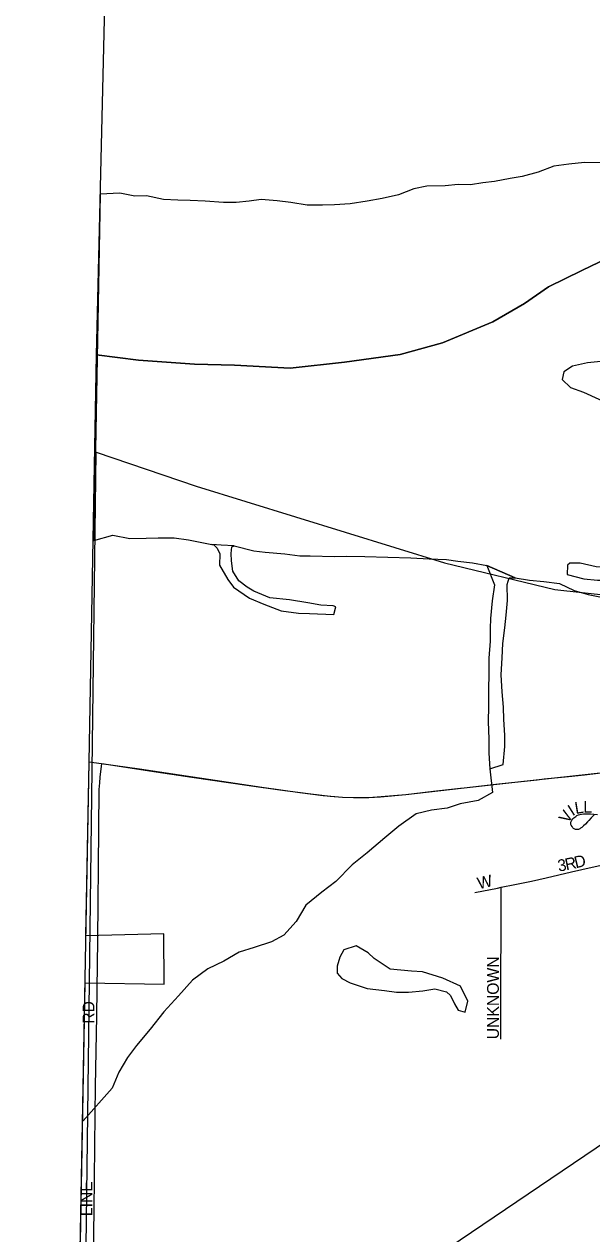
# Model space of a CAD drawing. Extents: x 1443599 to 1910620, y 1028088 to 1361369.
# Drawn here: x 1588535 to 1590949, y 1243124 to 1248270 of the extents above; entities that cross this region are included whole.
import ezdxf

# ---------------------------------------------------------------- set-up
doc = ezdxf.new("R2010")
doc.units = 0
for name, color, linetype in [('GM_X_Adjacent_County', 7, 'Continuous'), ('GM_X_City_Street', 7, 'Continuous'), ('GM_X_City_Street_Text', 7, 'Continuous'), ('GM_X_Corporation', 7, 'Continuous'), ('GM_X_County', 7, 'Continuous'), ('GM_X_Major_River', 7, 'Continuous'), ('GM_X_Minor_Lake', 7, 'Continuous'), ('GM_X_Minor_River', 7, 'Continuous'), ('GM_X_Section', 7, 'Continuous'), ('GM_X_State_Route', 7, 'Continuous'), ('GM_X_Township', 7, 'Continuous')]:
    doc.layers.add(name, color=color, linetype=linetype)

msp = doc.modelspace()

# ---------------------------------------------------------------- linework, layer by layer
at = {"layer": 'GM_X_Adjacent_County'}
for points in [[(1588605.9, 1233837.8), (1588654.4, 1236516), (1588750.6, 1241824.2), (1588810.5, 1245131.6), (1588841.9, 1246862.8), (1588863.1, 1247753.8), (1588982.8, 1252766.6), (1589024.9, 1254943.9), (1589036.6, 1255568.4), (1589122.7, 1260205.3), (1589171.9, 1262855.9), (1589270.3, 1268155.7), (1589369, 1273455), (1583970.7, 1273450), (1578664.5, 1273496.8)], [(1591015.7, 1247274.8), (1590906.5, 1247222.5), (1590764.9, 1247152.8), (1590663.3, 1247082.3), (1590527.6, 1247004.5), (1590313.4, 1246913.9), (1590134, 1246864.9), (1589896.8, 1246832.9), (1589665.7, 1246806.9), (1589429.2, 1246819.1), (1589258.8, 1246824), (1589020.4, 1246840.3), (1588841.9, 1246862.8), (1588863.1, 1247753.8), (1588982.8, 1252766.6)]]:
    msp.add_lwpolyline(points, dxfattribs=at)
at = {"layer": 'GM_X_City_Street'}
for points in [[(1588847.1, 1244374.3), (1588852.4, 1244845.2), (1588853.7, 1245013.9), (1588855.6, 1245042.7), (1588857.4, 1245066.3), (1588864.9, 1245124.6)], [(1590959.2, 1244906.5), (1590945.9, 1244893.1), (1590936.2, 1244882.5), (1590930.8, 1244876.4), (1590921.6, 1244867.3), (1590913.6, 1244859.2), (1590906.5, 1244852.9), (1590901.3, 1244848.9), (1590898.7, 1244847), (1590895.8, 1244845.5), (1590892.7, 1244844.4), (1590889.5, 1244843.7), (1590886.3, 1244843.4), (1590883, 1244843.6), (1590879.8, 1244844.3), (1590876.7, 1244845.3), (1590873.8, 1244846.9), (1590871.2, 1244848.8), (1590868.8, 1244851.1), (1590864.8, 1244856.3), (1590861.5, 1244862), (1590860.3, 1244865.1), (1590859.7, 1244868.3), (1590859.7, 1244871.6), (1590860.2, 1244874.8), (1590861.1, 1244877.9), (1590862.4, 1244880.9), (1590864, 1244883.8), (1590868.1, 1244889), (1590872.7, 1244893.6), (1590880.4, 1244899.8), (1590886, 1244903.3), (1590891.9, 1244906.2), (1590898.1, 1244908.2), (1590904.5, 1244909.5), (1590914.3, 1244910.6), (1590924.1, 1244910.8), (1590943.8, 1244910), (1590973.2, 1244907.5)], [(1590563.6, 1244598.3), (1590621.2, 1244610.6), (1590692, 1244624.4), (1590754.9, 1244638.7), (1590863.2, 1244663.2), (1590951.1, 1244683.3), (1591066.4, 1244708.8), (1591328.8, 1244768.3), (1591424.8, 1244790.1), (1591451.8, 1244796.7)], [(1590451, 1244575.4), (1590547.4, 1244594.8), (1590563.6, 1244598.3)], [(1590561.4, 1243952), (1590561.3, 1243955.3), (1590561.7, 1244050.7), (1590561.3, 1244132.9), (1590561.9, 1244267.8), (1590562.8, 1244363.1), (1590562.8, 1244451.9), (1590563.2, 1244527.6), (1590563.6, 1244588.6), (1590563.6, 1244598.3)], [(1588844.7, 1244163.1), (1588847.1, 1244374.3)], [(1588809, 1241963.8), (1588816, 1242258.4), (1588822, 1242539.6), (1588824.2, 1242696), (1588826.2, 1242832.9), (1588829.7, 1243031.5), (1588832.8, 1243225.1), (1588833.4, 1243359.7), (1588835.7, 1243631.7), (1588837.8, 1243749.8), (1588842.9, 1244051.5), (1588844.7, 1244163.1)]]:
    msp.add_lwpolyline(points, dxfattribs=at)
at = {"layer": 'GM_X_Corporation'}
msp.add_lwpolyline([(1591449.5, 1243814.2), (1588753.6, 1241991.1), (1588793.5, 1244191.8), (1589129.3, 1244185.9), (1589128.4, 1244399.8), (1588797.1, 1244392), (1588810.5, 1245131.6), (1589025.5, 1245102.4), (1589546, 1245024.1), (1589707.4, 1245001), (1589805.7, 1244989.1), (1589889.2, 1244981.2), (1590001.2, 1244980.4), (1590158.4, 1244993.5), (1590405.9, 1245021.7), (1590621.6, 1245045.4), (1591024.8, 1245089.7)], dxfattribs=at)
at = {"layer": 'GM_X_County'}
msp.add_lwpolyline([(1588750.6, 1241824.2), (1588810.5, 1245131.6), (1588841.9, 1246862.8), (1589020.4, 1246840.3), (1589258.8, 1246824), (1589429.2, 1246819.1), (1589665.7, 1246806.9), (1589896.8, 1246832.9), (1590134, 1246864.9), (1590313.4, 1246913.9), (1590527.6, 1247004.5), (1590663.3, 1247082.3), (1590764.9, 1247152.8), (1590906.5, 1247222.5), (1591015.7, 1247274.8)], dxfattribs=at)
at = {"layer": 'GM_X_Major_River'}
msp.add_line((1588857.4, 1247546.8), (1588830.7, 1246073.4), dxfattribs=at)
for points in [[(1590985.7, 1247680.1), (1590917.7, 1247681.4), (1590851.5, 1247674.7), (1590787.2, 1247665.9), (1590720.7, 1247641.2), (1590652.2, 1247622.5), (1590602, 1247613.5), (1590535.6, 1247600.7), (1590485.5, 1247595.7), (1590433.3, 1247586.7), (1590381.2, 1247587.8), (1590325, 1247582.8), (1590246.9, 1247580.4), (1590192.6, 1247569.4), (1590126.1, 1247544.7), (1590057.7, 1247528), (1589993.4, 1247517.2), (1589921.1, 1247506.6), (1589854.9, 1247501.9), (1589802.8, 1247500.9), (1589738.7, 1247500.2), (1589668.9, 1247511.6), (1589611, 1247518.7), (1589543, 1247524.1), (1589490.8, 1247517.1), (1589436.6, 1247512.1), (1589382.5, 1247511.2), (1589304.6, 1247516.7), (1589240.5, 1247520), (1589188.5, 1247521), (1589126.5, 1247524.2), (1589054.7, 1247539.6), (1589004.6, 1247538.6), (1588940.8, 1247551.9), (1588857.4, 1247546.8)], [(1591156, 1246845.4), (1591081.9, 1246845.6), (1591001.5, 1246835.9), (1590931.2, 1246830), (1590866.6, 1246815.9), (1590829.8, 1246790.9), (1590822.9, 1246759.1), (1590857.9, 1246723.9), (1590913.4, 1246704.2), (1590978.6, 1246674.2), (1591022.1, 1246652.9), (1591087.2, 1246618.9), (1591136.8, 1246601.3), (1591146.6, 1246597)], [(1588830.7, 1246073.4), (1588912.1, 1246096), (1588983.8, 1246081.8), (1589054, 1246083.8), (1589104.1, 1246084.3), (1589172.2, 1246084.3), (1589234, 1246076.4), (1589332.3, 1246057)], [(1589332.3, 1246057), (1589340.7, 1246055.6), (1589355.2, 1246040.8)], [(1589427.6, 1246050.6), (1589372.9, 1246054.1), (1589332.3, 1246057)], [(1589355.2, 1246040.8), (1589366.5, 1246016.4), (1589365.1, 1245968.3), (1589401.3, 1245907.1), (1589424.4, 1245874.3), (1589493.1, 1245828.1), (1589554.5, 1245802.2), (1589627.7, 1245774), (1589701.6, 1245763.8), (1589747.6, 1245762.4), (1589851.7, 1245759.3), (1589860.6, 1245791.1), (1589848.8, 1245795.5), (1589796.8, 1245799.1), (1589741, 1245808.7), (1589663.2, 1245821.1), (1589579.3, 1245829.6), (1589512, 1245857.6), (1589482.5, 1245874.6), (1589447.2, 1245901.7), (1589422.4, 1245942.5), (1589415.7, 1245986.8), (1589414.6, 1246018.9), (1589417.5, 1246046.9), (1589427.6, 1246050.6)], [(1589427.6, 1246050.6), (1589511.1, 1246030.1), (1589559.1, 1246023.7), (1589642.9, 1246016.2), (1589706.5, 1246008.6), (1589750.5, 1246008.7), (1589855, 1246005.9), (1589905.1, 1246006.4), (1589983.2, 1246006.1), (1590179.4, 1246000.2), (1590257.4, 1245995.9), (1590331, 1245992.3), (1590379.6, 1245986.2), (1590441.2, 1245978.4), (1590502.9, 1245966.6)], [(1591142.9, 1245948.2), (1591059.1, 1245960.7), (1590967, 1245961.4), (1590899.3, 1245977.5), (1590855.2, 1245976.8), (1590845, 1245969.1), (1590843.8, 1245929), (1590915.4, 1245910.8), (1590973.3, 1245905.1), (1591035.4, 1245905.3), (1591069.5, 1245906.3), (1591139.4, 1245900.2)], [(1590502.9, 1245966.6), (1590623.6, 1245914.8)], [(1590623.6, 1245914.8), (1590683.4, 1245905), (1590745.3, 1245899.2), (1590811.2, 1245891.2), (1590874.4, 1245861.3), (1590934, 1245843.4), (1590989.7, 1245831.8), (1591056, 1245837.8), (1591122.2, 1245839.9)]]:
    msp.add_lwpolyline(points, dxfattribs=at)
at = {"layer": 'GM_X_Minor_Lake'}
msp.add_line((1589921.4, 1244191.1), (1589992.8, 1244166.9), dxfattribs=at)
msp.add_lwpolyline([(1589992.8, 1244166.9), (1590066.7, 1244158.7), (1590118.5, 1244151.2), (1590168.6, 1244151.7), (1590230.9, 1244157.9), (1590281.3, 1244166.4), (1590330.9, 1244152.9), (1590348.5, 1244138.3), (1590365.5, 1244101.7), (1590380.7, 1244075.2), (1590410.5, 1244066.3), (1590422, 1244114.1), (1590389.8, 1244177.2), (1590314.7, 1244211.5), (1590229.3, 1244238.1), (1590181.3, 1244241.6), (1590091.4, 1244250.2), (1590022.6, 1244294.4), (1589997.3, 1244319.2), (1589946.1, 1244348.8), (1589893.5, 1244332.3), (1589876.6, 1244300.8), (1589865.4, 1244263), (1589866.5, 1244232.9), (1589885.9, 1244210.2), (1589921.4, 1244191.1)], dxfattribs=at)
at = {"layer": 'GM_X_Minor_River'}
for points in [[(1590502.9, 1245966.6), (1590534.6, 1245885.4), (1590524.5, 1245817.5), (1590518.4, 1245741.2), (1590516, 1245698.6), (1590516, 1245645.1), (1590511.3, 1245573.3), (1590511.3, 1245505.1), (1590509.4, 1245441), (1590509.2, 1245368.8), (1590508.7, 1245302.5), (1590510.3, 1245230.2), (1590510.3, 1245168.7), (1590515.3, 1245101.9), (1590572, 1245120.3), (1590578.7, 1245196.5), (1590578.7, 1245244.6), (1590574.7, 1245312), (1590573.2, 1245364.9), (1590567.1, 1245429.3), (1590563.3, 1245501.6), (1590567.6, 1245574.2), (1590571.2, 1245635.7), (1590579.2, 1245701.6), (1590584.8, 1245755.6), (1590590.6, 1245817.6), (1590588.7, 1245885.8)], [(1590623.6, 1245914.8), (1590502.9, 1245966.6)], [(1590588.7, 1245885.8), (1590597.1, 1245914.5), (1590623.6, 1245914.8)], [(1590515.3, 1245101.9), (1590526.4, 1245001.3), (1590465.3, 1244967.1), (1590388.7, 1244953.3), (1590334.1, 1244934.9), (1590267.7, 1244926.8), (1590201.2, 1244910.8), (1590127.5, 1244858.8), (1590067.9, 1244808.4), (1589993.9, 1244744.5), (1589930.3, 1244694.2), (1589860, 1244622.1), (1589800.6, 1244577.8), (1589732.9, 1244521.6), (1589690.8, 1244452.7), (1589638.9, 1244394), (1589586, 1244365.5), (1589513.2, 1244341.6), (1589448.5, 1244321.5), (1589383.2, 1244283.3), (1589316.2, 1244251.2), (1589250.6, 1244203), (1589190.6, 1244136.6), (1589128.4, 1244068.3), (1589070.1, 1243993.8), (1589012, 1243925.4), (1588974.4, 1243874.3), (1588936.5, 1243811.3), (1588908.5, 1243743.9), (1588785.9, 1243603.8)]]:
    msp.add_lwpolyline(points, dxfattribs=at)
at = {"layer": 'GM_X_Section'}
msp.add_lwpolyline([(1588840.9, 1246449.6), (1589265.5, 1246304.1), (1590322.7, 1245979.1), (1590791.1, 1245865.7), (1591140.6, 1245826.7), (1591936.5, 1245793.2), (1592694.2, 1246030.3), (1593579.3, 1246217.5), (1594072.1, 1246398.5), (1594066.4, 1241726.8), (1588782.2, 1241830)], close=True, dxfattribs=at)
at = {"layer": 'GM_X_State_Route'}
msp.add_lwpolyline([(1588864.9, 1245124.6), (1589095.4, 1245089.1), (1589248, 1245067.1), (1589491.6, 1245031), (1589621.5, 1245012.3), (1589742, 1244996.4), (1589836.7, 1244985.5), (1589889.2, 1244981.2), (1589935.3, 1244979.7), (1590001.2, 1244980.4), (1590050.5, 1244983.1), (1590158.4, 1244993.5), (1590275.9, 1245006.6), (1590389.9, 1245020), (1590405.9, 1245021.7), (1590552.9, 1245038), (1590621.6, 1245045.4), (1590716, 1245055.6), (1590746.3, 1245058.9), (1590849.8, 1245068.8), (1590918.3, 1245076.7), (1591022.9, 1245089.4), (1591120, 1245104.7)], dxfattribs=at)
at = {"layer": 'GM_X_Township'}
msp.add_lwpolyline([(1588750.6, 1241824.2), (1588810.5, 1245131.6), (1588841.9, 1246862.8), (1589020.4, 1246840.3), (1589258.8, 1246824), (1589429.2, 1246819.1), (1589665.7, 1246806.9), (1589896.8, 1246832.9), (1590134, 1246864.9), (1590313.4, 1246913.9), (1590527.6, 1247004.5), (1590663.3, 1247082.3), (1590764.9, 1247152.8), (1590906.5, 1247222.5), (1591015.7, 1247274.8)], dxfattribs=at)

# ---------------------------------------------------------------- texts
at = {"layer": 'GM_X_City_Street_Text'}
for s, rotation, p in [('I', 32.0656, (1590866.7, 1244899.8)), ('L', 9.4129, (1590880.5, 1244909.6)), ('L', 0.9016, (1590913.2, 1244915.2)), ('V', 57.9344, (1590847.5, 1244866.7)), ('3', 9.6009, (1590807.9, 1244664.6)), ('R', 11.6593, (1590840.1, 1244670.1)), ('D', 13.9686, (1590881.1, 1244678.6)), ('W', 13.0032, (1590468.5, 1244589.6)), ('UNKNOWN', 90, (1590553.5, 1243951.3)), ('RD', 90, (1588833.2, 1244017.3)), ('LINE', 90, (1588824.4, 1243198.9))]:
    msp.add_text(s, height=50, rotation=rotation, dxfattribs=at).set_placement(p)

doc.saveas('drawing.dxf')
